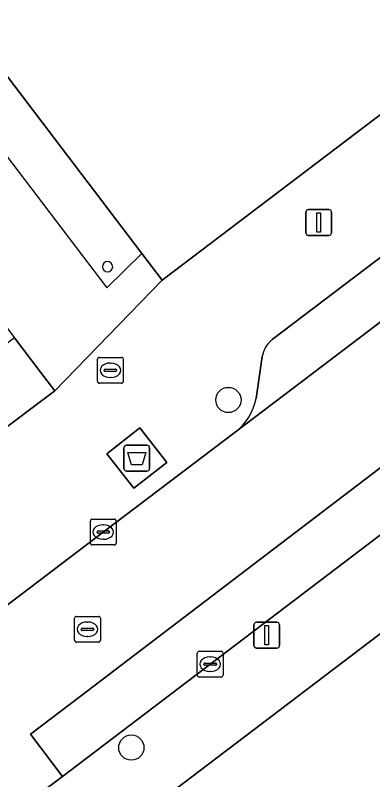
# Model space of a CAD drawing. Extents: x 160030 to 160839, y 385325 to 386450.
# Drawn here: x 160351.45 to 160365.28, y 385950.26 to 385979.86 of the extents above; entities that cross this region are included whole.
import ezdxf

# ---------------------------------------------------------------- set-up
doc = ezdxf.new("R2010")
doc.units = 0
for name, color, linetype in [('IMGEO_Afval_apart_plaats', 7, 'Continuous'), ('IMGEO_Boom', 7, 'Continuous'), ('IMGEO_Brandkraan', 7, 'Continuous'), ('IMGEO_Erf', 7, 'Continuous'), ('IMGEO_Kolk', 7, 'Continuous'), ('IMGEO_Lichtmast', 7, 'Continuous'), ('IMGEO_Pand', 7, 'Continuous'), ('IMGEO_Pand_overbouw', 7, 'Continuous'), ('IMGEO_Parkeervlak_open', 7, 'Continuous'), ('IMGEO_Rijbaan_lokaal_open', 7, 'Continuous'), ('IMGEO_Rioolput', 7, 'Continuous'), ('IMGEO_Voetpad_gesloten', 7, 'Continuous'), ('IMGEO_Voetpad_open', 7, 'Continuous')]:
    doc.layers.add(name, color=color, linetype=linetype)

msp = doc.modelspace()

# ---------------------------------------------------------------- linework, layer by layer
at = {"layer": 'IMGEO_Afval_apart_plaats'}
for p, q in [((160355.655, 385962.314), (160355.655, 385963.114)), ((160355.655, 385963.114), (160355.655, 385962.314)), ((160355.755, 385963.214), (160356.545, 385963.214)), ((160356.545, 385963.214), (160355.755, 385963.214)), ((160356.645, 385963.114), (160356.645, 385962.314)), ((160356.645, 385962.314), (160356.645, 385963.114)), ((160356.545, 385962.214), (160355.755, 385962.214)), ((160355.755, 385962.214), (160356.545, 385962.214))]:
    msp.add_line(p, q, dxfattribs=at)
msp.add_lwpolyline([(160355.798, 385962.928), (160356.502, 385962.928), (160356.353, 385962.458), (160355.947, 385962.458), (160355.798, 385962.928)], dxfattribs=at)
for centre, start, end in [((160355.755, 385963.114), 90, 180), ((160355.755, 385963.114), 90, 180), ((160356.545, 385963.114), 0, 90), ((160356.545, 385963.114), 360, 90), ((160355.755, 385962.314), 180, 270), ((160355.755, 385962.314), 180, 270), ((160356.545, 385962.314), 270, 0), ((160356.545, 385962.314), 270, 0)]:
    msp.add_arc(centre, 0.1, start, end, dxfattribs=at)
at = {"layer": 'IMGEO_Boom'}
for centre in [(160359.696, 385964.967), (160355.94, 385951.503)]:
    msp.add_circle(centre, 0.489, dxfattribs=at)
at = {"layer": 'IMGEO_Brandkraan'}
for p, q in [((160354.629, 385965.69), (160354.629, 385966.542)), ((160354.704, 385966.616), (160355.556, 385966.616)), ((160355.63, 385966.542), (160355.63, 385965.69)), ((160355.117, 385966.396), (160355.142, 385966.396)), ((160354.888, 385966.11), (160354.888, 385966.122)), ((160355.326, 385966.073), (160354.928, 385966.073)), ((160354.931, 385966.159), (160355.329, 385966.159)), ((160355.372, 385966.122), (160355.372, 385966.11)), ((160355.14, 385965.836), (160355.115, 385965.836)), ((160355.556, 385965.616), (160354.704, 385965.616))]:
    msp.add_line(p, q, dxfattribs=at)
for points in [[(160354.629, 385965.69), (160354.629, 385966.542)], [(160354.704, 385966.616), (160355.556, 385966.616)], [(160355.63, 385966.542), (160355.63, 385965.69)], [(160355.556, 385965.616), (160354.704, 385965.616)]]:
    msp.add_lwpolyline(points, dxfattribs=at)
for centre, radius, start, end in [((160354.706, 385966.54), 0.0765, 91.552, 178.448), ((160354.706, 385966.54), 0.0765, 91.552, 178.448), ((160355.554, 385966.54), 0.0765, 1.552, 88.448), ((160355.554, 385966.54), 0.0765, 1.552, 88.448), ((160354.928, 385966.119), 0.0403, 85.8775, 175.7526), ((160354.925, 385966.109), 0.0366, 178.938, 274.7102), ((160355.329, 385966.116), 0.043, 264.8664, 352.4533), ((160355.333, 385966.121), 0.0386, 1.7309, 96.639), ((160354.706, 385965.692), 0.0765, 181.552, 268.448), ((160354.706, 385965.692), 0.0765, 181.552, 268.448), ((160355.554, 385965.692), 0.0765, 271.552, 358.448), ((160355.554, 385965.692), 0.0765, 271.552, 358.448)]:
    msp.add_arc(centre, radius, start, end, dxfattribs=at)
for centre, major_axis, ratio, start_param, end_param in [((160355.116, 385966.116), (-0.387, 0.002), 0.722429, 4.712389, 7.853982), ((160355.141, 385966.116), (-0.39, 0.002), 0.717154, 1.570796, 4.712389)]:
    msp.add_ellipse(centre, major_axis=major_axis, ratio=ratio, start_param=start_param, end_param=end_param, dxfattribs=at)
at = {"layer": 'IMGEO_Erf'}
msp.add_lwpolyline([(160393.59, 385977.201), (160380.977, 385967.62), (160375.169, 385963.208), (160354.473, 385947.484), (160349.403, 385943.633), (160341.128, 385937.346)], dxfattribs=at)
at = {"layer": 'IMGEO_Kolk'}
for p, q in [((160354.428, 385960.352), (160355.28, 385960.352)), ((160354.353, 385959.426), (160354.353, 385960.278)), ((160354.841, 385960.132), (160354.866, 385960.132)), ((160355.354, 385960.278), (160355.354, 385959.426)), ((160354.612, 385959.846), (160354.612, 385959.858)), ((160355.05, 385959.809), (160354.652, 385959.809)), ((160354.655, 385959.895), (160355.053, 385959.895)), ((160355.096, 385959.858), (160355.096, 385959.846)), ((160354.864, 385959.572), (160354.839, 385959.572)), ((160355.28, 385959.352), (160354.428, 385959.352)), ((160358.492, 385954.308), (160358.492, 385955.16)), ((160358.567, 385955.234), (160359.419, 385955.234)), ((160358.98, 385955.014), (160359.005, 385955.014)), ((160359.493, 385955.16), (160359.493, 385954.308)), ((160358.751, 385954.728), (160358.751, 385954.74)), ((160359.189, 385954.691), (160358.791, 385954.691)), ((160358.794, 385954.777), (160359.192, 385954.777)), ((160359.235, 385954.74), (160359.235, 385954.728)), ((160359.003, 385954.454), (160358.978, 385954.454)), ((160359.419, 385954.234), (160358.567, 385954.234))]:
    msp.add_line(p, q, dxfattribs=at)
for points in [[(160354.428, 385960.352), (160355.28, 385960.352)], [(160354.353, 385959.426), (160354.353, 385960.278)], [(160355.354, 385960.278), (160355.354, 385959.426)], [(160355.28, 385959.352), (160354.428, 385959.352)], [(160358.492, 385954.308), (160358.492, 385955.16)], [(160358.567, 385955.234), (160359.419, 385955.234)], [(160359.493, 385955.16), (160359.493, 385954.308)], [(160359.419, 385954.234), (160358.567, 385954.234)]]:
    msp.add_lwpolyline(points, dxfattribs=at)
for centre, radius, start, end in [((160354.43, 385960.276), 0.0765, 91.552, 178.448), ((160354.43, 385960.276), 0.0765, 91.552, 178.448), ((160355.278, 385960.276), 0.0765, 1.552, 88.448), ((160355.278, 385960.276), 0.0765, 1.552, 88.448), ((160354.652, 385959.855), 0.0403, 85.8775, 175.7526), ((160354.649, 385959.845), 0.0366, 178.938, 274.7102), ((160355.053, 385959.852), 0.043, 264.8664, 352.4533), ((160355.057, 385959.857), 0.0386, 1.7309, 96.639), ((160354.43, 385959.428), 0.0765, 181.552, 268.448), ((160354.43, 385959.428), 0.0765, 181.552, 268.448), ((160355.278, 385959.428), 0.0765, 271.552, 358.448), ((160355.278, 385959.428), 0.0765, 271.552, 358.448), ((160358.569, 385955.158), 0.0765, 91.552, 178.448), ((160358.569, 385955.158), 0.0765, 91.552, 178.448), ((160359.417, 385955.158), 0.0765, 1.552, 88.448), ((160359.417, 385955.158), 0.0765, 1.552, 88.448), ((160358.791, 385954.737), 0.0403, 85.8775, 175.7526), ((160358.788, 385954.727), 0.0366, 178.938, 274.7102), ((160359.192, 385954.734), 0.043, 264.8664, 352.4533), ((160359.196, 385954.739), 0.0386, 1.7309, 96.639), ((160358.569, 385954.31), 0.0765, 181.552, 268.448), ((160358.569, 385954.31), 0.0765, 181.552, 268.448), ((160359.417, 385954.31), 0.0765, 271.552, 358.448), ((160359.417, 385954.31), 0.0765, 271.552, 358.448)]:
    msp.add_arc(centre, radius, start, end, dxfattribs=at)
for centre, major_axis, ratio, start_param, end_param in [((160354.84, 385959.852), (-0.387, 0.002), 0.722429, 4.712389, 7.853982), ((160354.865, 385959.852), (-0.39, 0.002), 0.717154, 1.570796, 4.712389), ((160358.979, 385954.734), (-0.387, 0.002), 0.722429, 4.712389, 7.853982), ((160359.004, 385954.734), (-0.39, 0.002), 0.717154, 1.570796, 4.712389)]:
    msp.add_ellipse(centre, major_axis=major_axis, ratio=ratio, start_param=start_param, end_param=end_param, dxfattribs=at)
at = {"layer": 'IMGEO_Lichtmast'}
for p, q in [((160362.696, 385971.441), (160362.696, 385972.241)), ((160362.696, 385972.241), (160362.696, 385971.441)), ((160362.796, 385972.341), (160363.586, 385972.341)), ((160363.586, 385972.341), (160362.796, 385972.341)), ((160363.686, 385972.241), (160363.686, 385971.441)), ((160363.686, 385971.441), (160363.686, 385972.241)), ((160363.586, 385971.341), (160362.796, 385971.341)), ((160362.796, 385971.341), (160363.586, 385971.341)), ((160360.685, 385955.456), (160360.685, 385956.256)), ((160360.685, 385956.256), (160360.685, 385955.456)), ((160360.785, 385956.356), (160361.575, 385956.356)), ((160361.575, 385956.356), (160360.785, 385956.356)), ((160361.675, 385956.256), (160361.675, 385955.456)), ((160361.675, 385955.456), (160361.675, 385956.256)), ((160361.575, 385955.356), (160360.785, 385955.356)), ((160360.785, 385955.356), (160361.575, 385955.356))]:
    msp.add_line(p, q, dxfattribs=at)
for points in [[(160363.116, 385972.216), (160363.266, 385972.216), (160363.266, 385971.466), (160363.116, 385971.466), (160363.116, 385972.216)], [(160361.105, 385956.231), (160361.255, 385956.231), (160361.255, 385955.481), (160361.105, 385955.481), (160361.105, 385956.231)]]:
    msp.add_lwpolyline(points, dxfattribs=at)
for centre, start, end in [((160362.796, 385972.241), 90, 180), ((160362.796, 385972.241), 90, 180), ((160363.586, 385972.241), 0, 90), ((160363.586, 385972.241), 360, 90), ((160362.796, 385971.441), 180, 270), ((160362.796, 385971.441), 180, 270), ((160363.586, 385971.441), 270, 0), ((160363.586, 385971.441), 270, 0), ((160360.785, 385956.256), 90, 180), ((160360.785, 385956.256), 90, 180), ((160361.575, 385956.256), 0, 90), ((160361.575, 385956.256), 360, 90), ((160360.785, 385955.456), 180, 270), ((160360.785, 385955.456), 180, 270), ((160361.575, 385955.456), 270, 0), ((160361.575, 385955.456), 270, 0)]:
    msp.add_arc(centre, 0.1, start, end, dxfattribs=at)
at = {"layer": 'IMGEO_Pand'}
msp.add_lwpolyline([(160333.636, 386011.398), (160327.941, 386008.079), (160330.831, 386004.266), (160334.064, 386000), (160343.732, 385987.245), (160342.227, 385986.103), (160341.629, 385985.65), (160343.551, 385983.115), (160344.149, 385983.569), (160345.639, 385984.699), (160349.861, 385979.176), (160356.345, 385970.639), (160357.132, 385969.603), (160368.411, 385978.162)], dxfattribs=at)
for start, end in [(0, 180), (180, 0)]:
    msp.add_arc((160355.019, 385970.129), 0.2, start, end, dxfattribs=at)
at = {"layer": 'IMGEO_Pand_overbouw'}
msp.add_lwpolyline([(160345.639, 385984.699), (160344.149, 385983.569), (160354.995, 385969.308), (160356.345, 385970.639), (160349.861, 385979.176)], close=True, dxfattribs=at)
at = {"layer": 'IMGEO_Parkeervlak_open'}
for points in [[(160359.957, 385963.714), (160390.263, 385986.741), (160392.64, 385988.555), (160390.001, 385988.825)], [(160371.581, 385973.831), (160370.989, 385974.586), (160361.396, 385967.304)], [(160361.003, 385966.644), (160360.771, 385965.026)]]:
    msp.add_lwpolyline(points, dxfattribs=at)
for points in [[(160341.452, 385956.637), (160345.447, 385959.66), (160352.983, 385965.317), (160352.429, 385966.048), (160351.422, 385967.377), (160325.832, 385947.978), (160327.366, 385946.041), (160327.445, 385946.111)], [(160365.806, 385959.914), (160372.414, 385964.897), (160371.14, 385966.585), (160353.955, 385953.487), (160352.032, 385952.022), (160353.274, 385950.388)]]:
    msp.add_lwpolyline(points, close=True, dxfattribs=at)
for centre, radius, start, end in [((160362.008, 385966.493), 1.016, 127.0223, 171.434), ((160358.598, 385965.466), 2.217, 307.805, 348.5619)]:
    msp.add_arc(centre, radius, start, end, dxfattribs=at)
at = {"layer": 'IMGEO_Rijbaan_lokaal_open'}
for points in [[(160334.064, 386000), (160330.831, 386004.266), (160327.941, 386008.079), (160322.666, 386005.467), (160326.181, 386000.938), (160326.893, 385999.983), (160326.78, 385999.882), (160328.26, 385997.929), (160351.422, 385967.377), (160352.429, 385966.048), (160352.983, 385965.317), (160357.132, 385969.603), (160356.345, 385970.639), (160349.861, 385979.176), (160345.639, 385984.699), (160344.149, 385983.569), (160343.551, 385983.115), (160341.629, 385985.65), (160342.227, 385986.103), (160343.732, 385987.245)], [(160356.268, 385963.884), (160357.312, 385962.543), (160356.031, 385961.545), (160354.987, 385962.886)]]:
    msp.add_lwpolyline(points, close=True, dxfattribs=at)
for points in [[(160395.112, 385988.396), (160392.837, 385988.551), (160392.64, 385988.555), (160390.263, 385986.741), (160359.957, 385963.714), (160354.853, 385959.852), (160335.37, 385945.037), (160332.879, 385943.015), (160325.513, 385936.326), (160323.295, 385934.312), (160321.054, 385932.279), (160324.349, 385928.333), (160324.413, 385928.386), (160339.117, 385939.628), (160347.562, 385946.047)], [(160361.396, 385967.304), (160370.989, 385974.586), (160372.245, 385975.566), (160381.363, 385982.499), (160382.618, 385983.444), (160389.304, 385988.537)], [(160347.562, 385946.047), (160352.608, 385949.882), (160353.274, 385950.388), (160352.032, 385952.022), (160353.955, 385953.487), (160371.14, 385966.585), (160372.414, 385964.897), (160373.338, 385965.594), (160379.175, 385969.996), (160380.149, 385970.73), (160378.886, 385972.371), (160388.562, 385979.719), (160389.756, 385978.175), (160391.662, 385979.636)], [(160368.411, 385978.162), (160357.132, 385969.603), (160352.983, 385965.317), (160345.447, 385959.66), (160348.13, 385956.063), (160344.175, 385953.049), (160341.452, 385956.637), (160327.445, 385946.111), (160327.366, 385946.041), (160329.14, 385943.771), (160328.828, 385943.51), (160325.133, 385940.705), (160323.288, 385939.305), (160321.032, 385942.311), (160315.959, 385938.476), (160311.028, 385934.695), (160300.528, 385926.728), (160299.426, 385925.902), (160300.493, 385924.507), (160300.632, 385924.328)], [(160360.771, 385965.026), (160361.003, 385966.644)], [(160325.513, 385936.326), (160332.879, 385943.015), (160335.37, 385945.037), (160354.853, 385959.852), (160359.957, 385963.714)]]:
    msp.add_lwpolyline(points, dxfattribs=at)
for centre, radius, start, end in [((160355.019, 385970.129), 0.2, 0, 180), ((160355.019, 385970.129), 0.2, 180, 0), ((160362.008, 385966.493), 1.016, 127.0223, 171.434), ((160358.598, 385965.466), 2.217, 307.805, 348.5619)]:
    msp.add_arc(centre, radius, start, end, dxfattribs=at)
at = {"layer": 'IMGEO_Rioolput'}
for p, q in [((160353.741, 385955.66), (160353.741, 385956.512)), ((160353.816, 385956.586), (160354.668, 385956.586)), ((160354.742, 385956.512), (160354.742, 385955.66)), ((160354.229, 385956.366), (160354.254, 385956.366)), ((160354, 385956.08), (160354, 385956.092)), ((160354.438, 385956.043), (160354.04, 385956.043)), ((160354.043, 385956.129), (160354.441, 385956.129)), ((160354.484, 385956.092), (160354.484, 385956.08)), ((160354.668, 385955.586), (160353.816, 385955.586)), ((160354.252, 385955.806), (160354.227, 385955.806))]:
    msp.add_line(p, q, dxfattribs=at)
for points in [[(160353.741, 385955.66), (160353.741, 385956.512)], [(160353.816, 385956.586), (160354.668, 385956.586)], [(160354.742, 385956.512), (160354.742, 385955.66)], [(160354.668, 385955.586), (160353.816, 385955.586)]]:
    msp.add_lwpolyline(points, dxfattribs=at)
for centre, radius, start, end in [((160353.818, 385956.51), 0.0765, 91.552, 178.448), ((160353.818, 385956.51), 0.0765, 91.552, 178.448), ((160354.666, 385956.51), 0.0765, 1.552, 88.448), ((160354.666, 385956.51), 0.0765, 1.552, 88.448), ((160354.04, 385956.089), 0.0403, 85.8775, 175.7526), ((160354.037, 385956.079), 0.0366, 178.938, 274.7102), ((160354.441, 385956.086), 0.043, 264.8664, 352.4533), ((160354.445, 385956.091), 0.0386, 1.7309, 96.639), ((160353.818, 385955.662), 0.0765, 181.552, 268.448), ((160353.818, 385955.662), 0.0765, 181.552, 268.448), ((160354.666, 385955.662), 0.0765, 271.552, 358.448), ((160354.666, 385955.662), 0.0765, 271.552, 358.448)]:
    msp.add_arc(centre, radius, start, end, dxfattribs=at)
for centre, major_axis, ratio, start_param, end_param in [((160354.228, 385956.086), (-0.387, 0.002), 0.722429, 4.712389, 7.853982), ((160354.253, 385956.086), (-0.39, 0.002), 0.717154, 1.570796, 4.712389)]:
    msp.add_ellipse(centre, major_axis=major_axis, ratio=ratio, start_param=start_param, end_param=end_param, dxfattribs=at)
at = {"layer": 'IMGEO_Voetpad_gesloten'}
msp.add_lwpolyline([(160356.268, 385963.884), (160354.987, 385962.886), (160356.031, 385961.545), (160357.312, 385962.543)], close=True, dxfattribs=at)
at = {"layer": 'IMGEO_Voetpad_open'}
msp.add_lwpolyline([(160375.169, 385963.208), (160373.338, 385965.594), (160372.414, 385964.897), (160365.806, 385959.914), (160353.274, 385950.388), (160352.608, 385949.882), (160354.473, 385947.484)], close=True, dxfattribs=at)

doc.saveas('drawing.dxf')
